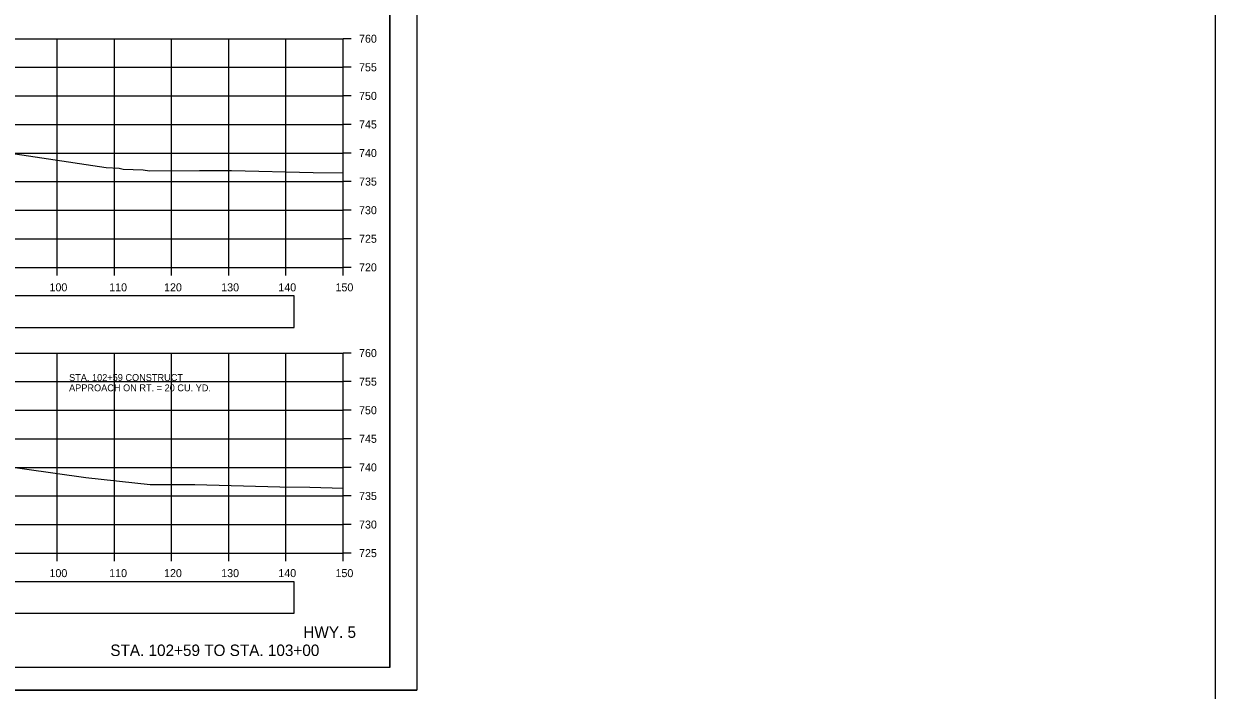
# Model space of a CAD drawing. Extents: x 1202951 to 1376887, y 378065 to 728038.
# Drawn here: x 1376678.8 to 1376887.3, y 378621.2 to 378737.8 of the extents above; entities that cross this region are included whole.
import ezdxf

# ---------------------------------------------------------------- set-up
doc = ezdxf.new("R2010")
doc.units = 0
for name, color, linetype in [('R_Alt Surface', 7, 'Continuous'), ('R_Axis', 7, 'Continuous'), ('R_Axis Annot', 7, 'Continuous'), ('R_Border', 7, 'Continuous'), ('R_Draft', 7, 'Continuous'), ('R_Exist Surface', 7, 'Continuous'), ('R_Grid', 7, 'Continuous'), ('R_No Plot', 7, 'Continuous'), ('R_Water Annot', 7, 'Continuous')]:
    doc.layers.add(name, color=color, linetype=linetype)

msp = doc.modelspace()

# ---------------------------------------------------------------- linework, layer by layer
at = {"layer": 'R_Alt Surface'}
for points in [[(1376615.43, 378684.63), (1376726.14, 378684.63), (1376726.14, 378690.15), (1376615.43, 378690.15)], [(1376615.43, 378634.63), (1376726.14, 378634.63), (1376726.14, 378640.15), (1376615.43, 378640.15)]]:
    msp.add_lwpolyline(points, close=True, dxfattribs=at)
at = {"layer": 'R_Axis'}
for p, q in [((1376734.67, 378695.15), (1376734.67, 378735.15)), ((1376736.07, 378735.15), (1376734.67, 378735.15)), ((1376736.07, 378730.15), (1376734.67, 378730.15)), ((1376736.07, 378725.15), (1376734.67, 378725.15)), ((1376736.07, 378720.15), (1376734.67, 378720.15)), ((1376736.07, 378715.15), (1376734.67, 378715.15)), ((1376736.07, 378710.15), (1376734.67, 378710.15)), ((1376736.07, 378705.15), (1376734.67, 378705.15)), ((1376736.07, 378700.15), (1376734.67, 378700.15)), ((1376434.67, 378695.15), (1376734.67, 378695.15)), ((1376684.67, 378693.75), (1376684.67, 378695.15)), ((1376694.67, 378693.75), (1376694.67, 378695.15)), ((1376704.67, 378693.75), (1376704.67, 378695.15)), ((1376714.67, 378693.75), (1376714.67, 378695.15)), ((1376724.67, 378693.75), (1376724.67, 378695.15)), ((1376734.67, 378693.75), (1376734.67, 378695.15)), ((1376736.07, 378695.15), (1376734.67, 378695.15)), ((1376734.67, 378645.15), (1376734.67, 378680.15)), ((1376736.07, 378680.15), (1376734.67, 378680.15)), ((1376736.07, 378675.15), (1376734.67, 378675.15)), ((1376736.07, 378670.15), (1376734.67, 378670.15)), ((1376736.07, 378665.15), (1376734.67, 378665.15)), ((1376736.07, 378660.15), (1376734.67, 378660.15)), ((1376736.07, 378655.15), (1376734.67, 378655.15)), ((1376736.07, 378650.15), (1376734.67, 378650.15)), ((1376434.67, 378645.15), (1376734.67, 378645.15)), ((1376684.67, 378643.75), (1376684.67, 378645.15)), ((1376694.67, 378643.75), (1376694.67, 378645.15)), ((1376704.67, 378643.75), (1376704.67, 378645.15)), ((1376714.67, 378643.75), (1376714.67, 378645.15)), ((1376724.67, 378643.75), (1376724.67, 378645.15)), ((1376734.67, 378643.75), (1376734.67, 378645.15)), ((1376736.07, 378645.15), (1376734.67, 378645.15))]:
    msp.add_line(p, q, dxfattribs=at)
at = {"layer": 'R_Border'}
for q in [(1376742.85, 378830.61), (1376426.67, 378625.15)]:
    msp.add_line((1376742.85, 378625.15), q, dxfattribs=at)
at = {"layer": 'R_Exist Surface'}
for points in [[(1376641.54, 378720.39), (1376693.2, 378712.63), (1376695.47, 378712.48), (1376696.22, 378712.3), (1376699.71, 378712.22), (1376700.82, 378712.06), (1376709.57, 378712.07), (1376715.15, 378712.11), (1376729.43, 378711.76), (1376734.67, 378711.71)], [(1376668.56, 378661.35), (1376689.67, 378658.38), (1376700.94, 378657.14), (1376708.76, 378657.15), (1376723.62, 378656.77), (1376728.84, 378656.66), (1376734.67, 378656.54)]]:
    msp.add_lwpolyline(points, dxfattribs=at)
at = {"layer": 'R_Grid'}
for p, q in [((1376434.67, 378735.15), (1376734.67, 378735.15)), ((1376684.67, 378695.15), (1376684.67, 378735.15)), ((1376694.67, 378695.15), (1376694.67, 378735.15)), ((1376704.67, 378695.15), (1376704.67, 378735.15)), ((1376714.67, 378695.15), (1376714.67, 378735.15)), ((1376724.67, 378695.15), (1376724.67, 378735.15)), ((1376734.67, 378695.15), (1376734.67, 378735.15)), ((1376434.67, 378730.15), (1376734.67, 378730.15)), ((1376434.67, 378725.15), (1376734.67, 378725.15)), ((1376434.67, 378720.15), (1376734.67, 378720.15)), ((1376434.67, 378715.15), (1376734.67, 378715.15)), ((1376434.67, 378710.15), (1376734.67, 378710.15)), ((1376434.67, 378705.15), (1376734.67, 378705.15)), ((1376434.67, 378700.15), (1376734.67, 378700.15)), ((1376434.67, 378695.15), (1376734.67, 378695.15)), ((1376434.67, 378680.15), (1376734.67, 378680.15)), ((1376684.67, 378645.15), (1376684.67, 378680.15)), ((1376694.67, 378645.15), (1376694.67, 378680.15)), ((1376704.67, 378645.15), (1376704.67, 378680.15)), ((1376714.67, 378645.15), (1376714.67, 378680.15)), ((1376724.67, 378645.15), (1376724.67, 378680.15)), ((1376734.67, 378645.15), (1376734.67, 378680.15)), ((1376434.67, 378675.15), (1376734.67, 378675.15)), ((1376434.67, 378670.15), (1376734.67, 378670.15)), ((1376434.67, 378665.15), (1376734.67, 378665.15)), ((1376434.67, 378660.15), (1376734.67, 378660.15)), ((1376434.67, 378655.15), (1376734.67, 378655.15)), ((1376434.67, 378650.15), (1376734.67, 378650.15)), ((1376434.67, 378645.15), (1376734.67, 378645.15))]:
    msp.add_line(p, q, dxfattribs=at)
at = {"layer": 'R_No Plot'}
msp.add_line((1376414.27, 378621.18), (1376747.6, 378621.18), dxfattribs=at)
for points in [[(1376303.24, 380162.87), (1376887.29, 380162.87), (1376887.29, 378065.39), (1376303.24, 378065.39)], [(1376414.26, 378834.51), (1376747.6, 378834.51), (1376747.6, 378621.17), (1376414.26, 378621.17)], [(1376660.59, 378830.61), (1376680.21, 378830.61), (1376680.21, 378820.73), (1376696.32, 378820.73), (1376719.52, 378820.73), (1376719.64, 378792.58), (1376742.85, 378792.58), (1376742.85, 378625.15), (1376426.67, 378625.15), (1376426.67, 378830.61)]]:
    msp.add_lwpolyline(points, close=True, dxfattribs=at)

# ---------------------------------------------------------------- texts
at = {"layer": 'R_Axis Annot'}
for s, p in [('760', (1376737.47, 378734.45)), ('755', (1376737.47, 378729.45)), ('750', (1376737.47, 378724.45)), ('745', (1376737.47, 378719.45)), ('740', (1376737.47, 378714.45)), ('735', (1376737.47, 378709.45)), ('730', (1376737.47, 378704.45)), ('725', (1376737.47, 378699.45)), ('720', (1376737.47, 378694.45)), ('100', (1376683.3, 378690.95)), ('110', (1376693.75, 378690.95)), ('120', (1376703.35, 378690.95)), ('130', (1376713.35, 378690.95)), ('140', (1376723.35, 378690.95)), ('150', (1376733.35, 378690.95)), ('760', (1376737.47, 378679.45)), ('755', (1376737.47, 378674.45)), ('750', (1376737.47, 378669.45)), ('745', (1376737.47, 378664.45)), ('740', (1376737.47, 378659.45)), ('735', (1376737.47, 378654.45)), ('730', (1376737.47, 378649.45)), ('725', (1376737.47, 378644.45)), ('100', (1376683.3, 378640.95)), ('110', (1376693.75, 378640.95)), ('120', (1376703.35, 378640.95)), ('130', (1376713.35, 378640.95)), ('140', (1376723.35, 378640.95)), ('150', (1376733.35, 378640.95))]:
    msp.add_text(s, height=1.4, dxfattribs=at).set_placement(p)
at = {"layer": 'R_Draft'}
for s, p in [('HWY. 5', (1376727.73, 378630.32)), ('STA. 102+59 TO STA. 103+00', (1376693.95, 378627.15))]:
    msp.add_text(s, height=2, dxfattribs=at).set_placement(p)
at = {"layer": 'R_Water Annot'}
for s, p in [('STA. 102+59 CONSTRUCT', (1376686.73, 378675.27)), ('APPROACH ON RT. = 20 CU. YD.', (1376686.73, 378673.47))]:
    msp.add_text(s, height=1.2, dxfattribs=at).set_placement(p)

doc.saveas('drawing.dxf')
